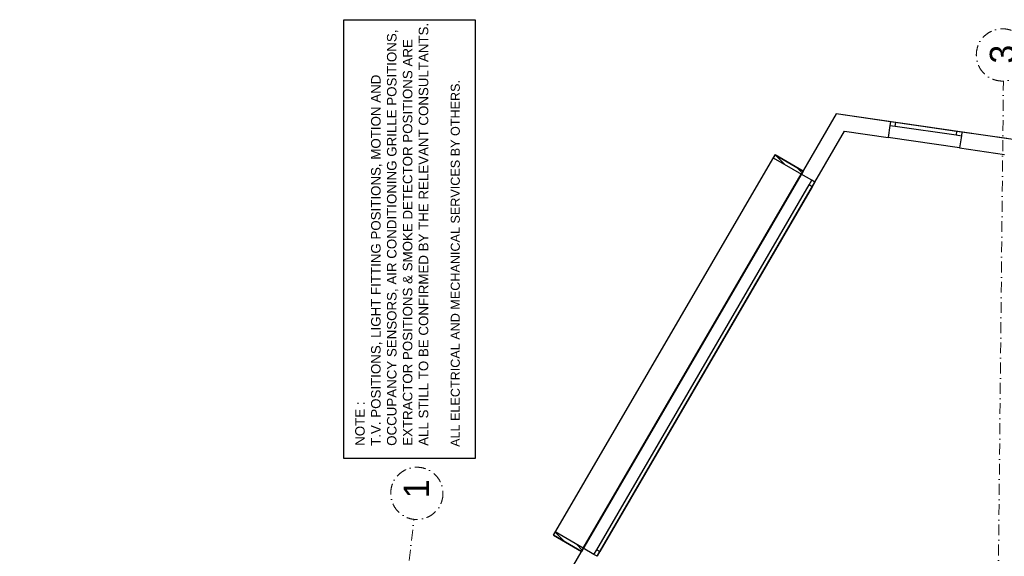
# Model space of a CAD drawing. Header units: millimetres. Extents: x -115474967 to 444143, y -74377 to 241828222.
# Tile 581 of 590: x 112036 to 125674, y 533623 to 541058. Entities that reach past the tile are written whole.
import ezdxf
from ezdxf.enums import TextEntityAlignment as Align

# ---------------------------------------------------------------- set-up
doc = ezdxf.new("R2010")
doc.units = ezdxf.units.MM
doc.header["$MEASUREMENT"] = 0
doc.linetypes.add('Dot & Dashed', pattern=[280, 150, -60, 0, -70])
doc.linetypes.add('PHANTOM', pattern=[2.5, 1.25, -0.25, 0.25, -0.25, 0.25, -0.25])
for name, color, linetype in [('00-2 Walls', 4, 'Continuous'), ('00-5 Grid 01', 9, 'PHANTOM'), ('CEIL-NOTE', 4, 'Continuous'), ('TEXT-REFN', 5, 'Continuous'), ('TITL-BLOK', 7, 'Continuous')]:
    doc.layers.add(name, color=color, linetype=linetype)
doc.layers.add('0_cons_01', color=40, linetype='Continuous', lineweight=0, plot=False)
doc.layers.add('B_FURN FIXED_Pen_No__86', color=255, linetype='Continuous', lineweight=20)
doc.styles.add('GENERATED_STYLE_2', font='arial.ttf')
doc.styles.add('TEXT-100', font='arial.ttf', dxfattribs={"height": 200})
doc.styles.add('TEXT-20', font='arial.ttf', dxfattribs={"height": 40})
pattern_1 = [(45, (94749.18, -121076.4), (-63.63961, 63.63961), [])]

# ---------------------------------------------------------------- blocks, each defined once
blk = doc.blocks.new('123')
at = {"layer": '00-2 Walls'}
h = blk.add_hatch(dxfattribs=at)
h.set_pattern_fill('HATCH__BRICK', color=256, style=0, pattern_type=2)
h.set_pattern_definition(pattern_1)
h.paths.add_polyline_path([(80203, -47418), (80429, -47029), (80386, -47004), (80159, -47393)])
h = blk.add_hatch(dxfattribs=at)
h.set_pattern_fill('HATCH__BRICK', color=256, style=0, pattern_type=2)
h.set_pattern_definition(pattern_1)
h.paths.add_polyline_path([(85430, -50463), (85657, -50075), (85614, -50049), (85387, -50438)])
for p, q in [((80117, -47565), (80203, -47418)), ((80117, -47565), (80203, -47418)), ((80203, -47418), (85388, -50436)), ((80092, -47608), (80117, -47565)), ((80092, -47608), (80117, -47565)), ((80092, -47608), (80117, -47565)), ((80117, -47565), (80182, -47603)), ((80092, -47608), (85278, -50627)), ((80157, -47646), (80092, -47608)), ((80182, -47603), (80157, -47646)), ((85213, -50589), (80157, -47646)), ((80182, -47603), (85238, -50546)), ((85303, -50583), (85388, -50436)), ((85303, -50583), (85388, -50436)), ((85213, -50589), (85238, -50546)), ((85278, -50627), (85213, -50589)), ((85238, -50546), (85303, -50583)), ((85278, -50627), (85303, -50583)), ((85278, -50627), (85303, -50583)), ((85278, -50627), (85303, -50583)), ((85654, -54831), (86222, -50922)), ((85752, -52631), (85895, -51641)), ((86063, -51666), (85895, -51641)), ((86063, -51666), (85895, -51641)), ((85969, -52662), (86113, -51673)), ((86063, -51666), (86053, -51740)), ((86113, -51673), (86063, -51666)), ((86113, -51673), (86063, -51666)), ((86113, -51673), (86063, -51666)), ((86102, -51747), (86113, -51673)), ((86053, -51740), (85931, -52581)), ((85980, -52588), (86102, -51747)), ((86053, -51740), (86102, -51747)), ((85920, -52655), (85752, -52631)), ((85920, -52655), (85752, -52631)), ((85931, -52581), (85920, -52655)), ((85980, -52588), (85931, -52581)), ((85969, -52662), (85980, -52588)), ((85969, -52662), (85920, -52655)), ((85969, -52662), (85920, -52655)), ((85969, -52662), (85920, -52655))]:
    blk.add_line(p, q, dxfattribs=at)
for points in [[(80203, -47418), (79002, -46719)], [(80386, -47004), (80159, -47393)], [(80203, -47418), (80429, -47029)], [(80429, -47029), (80386, -47004)], [(80159, -47393), (80203, -47418)], [(85614, -50049), (85387, -50438)], [(85657, -50075), (85614, -50049)], [(85430, -50463), (85657, -50075)], [(85387, -50438), (85430, -50463)], [(86222, -50922), (85388, -50436)], [(85278, -50627), (85983, -51037)], [(86113, -51673), (86222, -50922)], [(85983, -51037), (85895, -51641)], [(85752, -52631), (85661, -53254)], [(85879, -53286), (85969, -52662)]]:
    blk.add_lwpolyline(points, dxfattribs=at)
blk.add_lwpolyline([(85657, -50074), (85430, -50463), (80160, -47393), (80386, -47004)], close=True, dxfattribs=at)
blk.add_lwpolyline([(85657, -50074), (85430, -50463), (80160, -47393), (80386, -47004)], close=True, dxfattribs=at)
at = {"layer": '00-5 Grid 01', "linetype": 'Dot & Dashed', "lineweight": 5}
for p, q in [((31877, -39611), (80604, -45071)), ((32490, -52683), (86681, -53237))]:
    blk.add_line(p, q, dxfattribs=at)
for centre in [(80964, -45112), (87039, -53224)]:
    blk.add_circle(centre, 362, dxfattribs=at)
at = {"layer": 'TITL-BLOK', "color": 3}
blk.add_lwpolyline([(87527, -45922), (81445, -45922), (81445, -44101), (87527, -44101)], close=True, dxfattribs=at)
at = {"layer": 'B_FURN FIXED_Pen_No__86', "color": 255, "lineweight": 20, "style": 'GENERATED_STYLE_2'}
blk.add_attdef('txt', text='', height=120, rotation=273.3691, dxfattribs=at).set_placement((35588, -53539), align=Align.MIDDLE_CENTER)
at = {"layer": 'CEIL-NOTE', "color": 7, "insert": (81623, -44038), "char_height": 132, "width": 5862.33, "attachment_point": 1, "style": 'TEXT-100'}
blk.add_mtext('\\PNOTE :\\PT.V. POSITIONS, LIGHT FITTING POSITIONS, MOTION AND OCCUPANCY SENSORS, AIR CONDITIONING GRILLE POSITIONS, EXTRACTOR POSITIONS & SMOKE DETECTOR POSITIONS ARE ALL STILL TO BE CONFIRMED BY THE RELEVANT CONSULTANTS.', dxfattribs=at)
at = {"layer": 'TEXT-REFN', "color": 2, "linetype": 'Continuous', "char_height": 350, "attachment_point": 1, "style": 'TEXT-20'}
for s, insert in [('\\A1;{\\pql;\\pt0;\\fCentury Gothic|b0|i0|c0|p34;1}', (80897, -44930)), ('\\A1;{\\pql;\\pt0;\\fCentury Gothic|b0|i0|c0|p34;3}', (86919, -53049))]:
    blk.add_mtext(s, dxfattribs=dict(at, insert=insert))
at = {"layer": 'TITL-BLOK', "color": 2, "insert": (81608, -45582, 1300), "char_height": 192, "width": 6350.76, "attachment_point": 1, "style": 'TEXT-100'}
blk.add_mtext('{\\H0.651x;ALL ELECTRICAL AND MECHANICAL SERVICES BY OTHERS.\\P} ', dxfattribs=at)

msp = doc.modelspace()

# ---------------------------------------------------------------- block references
at = {"layer": '0_cons_01', "rotation": 90}
msp.add_blockref('123', (72424.96119, 453530.65794), dxfattribs=at)

doc.saveas('drawing.dxf')
